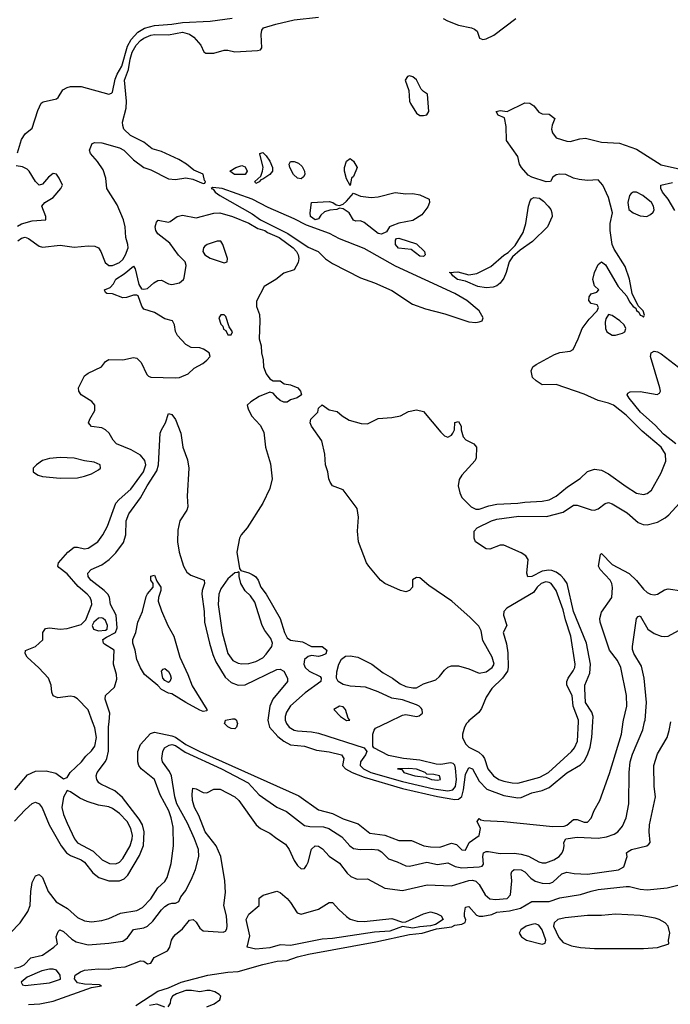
# Model space of a CAD drawing. Header units: inches. Extents: x 1603819 to 1745079, y 385938 to 533966.
# Tile 326 of 561: x 1720859 to 1724583, y 438384 to 444016. Entities that reach past the tile are written whole.
import ezdxf

# ---------------------------------------------------------------- set-up
doc = ezdxf.new("R2010")
doc.units = ezdxf.units.IN
doc.header["$MEASUREMENT"] = 0
doc.layers.add('B7423', color=7, linetype='Continuous')
doc.layers.add('B7424', color=7, linetype='Continuous')

msp = doc.modelspace()

# ---------------------------------------------------------------- linework, layer by layer
at = {"layer": 'B7423', "color": 5}
for points, elevation in [([(1720803.5, 438790), (1720860.9, 438850), (1720905.6, 438914.4), (1720918.5, 438950), (1720922.2, 439030), (1720930, 439080.4), (1720950, 439118.5), (1720970, 439125.5), (1720989.4, 439109.4), (1721021.5, 439030), (1721067.8, 438970), (1721132.5, 438932.5), (1721190, 438879.8), (1721230, 438861.6), (1721270, 438855.9), (1721330, 438862.7), (1721370, 438875.3), (1721435.5, 438904.5), (1721530, 438920.1), (1721562.1, 438937.9), (1721610, 438987.8), (1721650, 439049.3), (1721690, 439085.7), (1721703.6, 439110), (1721725.6, 439190), (1721739.7, 439290), (1721738, 439398), (1721726.8, 439450), (1721712.1, 439490), (1721662.9, 439582.9), (1721630.5, 439670), (1721553.6, 439730), (1721540.9, 439750), (1721535.6, 439770), (1721536.1, 439830), (1721550, 439869.3), (1721607.2, 439932.8), (1721630, 439941.1), (1721730, 439919.2), (1721750, 439911), (1721810, 439870.3), (1721891, 439830), (1722456.6, 439576.6), (1722570, 439497), (1722650, 439474.6), (1722710, 439445.5), (1722795.6, 439415.6), (1722863.3, 439363.3), (1722950, 439350.5), (1723030, 439320.1), (1723100.9, 439320.9), (1723173, 439290), (1723210, 439284.4), (1723263.7, 439283.7), (1723330, 439306.2), (1723358.5, 439298.5), (1723390, 439267.9), (1723410, 439266.4), (1723432.4, 439310), (1723489.4, 439350), (1723496, 439390), (1723477.2, 439430), (1723490, 439446), (1723498.5, 439438.5), (1723515.5, 439435.5), (1723629.9, 439430.1), (1723910, 439400.2), (1723976.5, 439403.5), (1723991.1, 439408.9), (1724030, 439440.1), (1724050, 439441), (1724090, 439426), (1724110, 439425.8), (1724130, 439448.8), (1724147.8, 439492.2), (1724179.4, 439550), (1724235.2, 439704.8), (1724303.6, 439930), (1724314.2, 440000)], 380), ([(1720828.7, 439431.3), (1720890, 439497.2), (1720930, 439532.2), (1720950, 439539.7), (1720970, 439531.4), (1720987.6, 439507.6), (1721027.1, 439410), (1721095.5, 439290), (1721127.7, 439250), (1721150, 439235.9), (1721211.3, 439210), (1721230, 439196.8), (1721276.7, 439136.7), (1721312.4, 439110), (1721370, 439091), (1721430, 439089.6), (1721457.6, 439102.4), (1721478.3, 439121.7), (1721544.3, 439235.7), (1721567.3, 439292.7), (1721572.2, 439370), (1721561.8, 439410), (1721542.8, 439442.8), (1721447.1, 439567.1), (1721404.4, 439604.4), (1721322.6, 439642.6), (1721311.2, 439651.2), (1721299.6, 439670), (1721297.1, 439690), (1721302.3, 439710), (1721350, 439772), (1721358.6, 439790), (1721367.4, 439832.6), (1721368.1, 439971.9), (1721370.4, 440000)], 420), ([(1720830, 438591.2), (1720862.2, 438597.8), (1720883.9, 438610), (1720923.6, 438650), (1720990, 438664.6), (1721055.1, 438710), (1721075.6, 438730), (1721067.3, 438770), (1721080.1, 438799.9), (1721089.6, 438810.4), (1721110, 438801.3), (1721156.9, 438756.9), (1721182.1, 438742.1), (1721250, 438725.1), (1721370, 438732.8), (1721450, 438745.5), (1721476.2, 438763.8), (1721510, 438811.1), (1721570, 438821.2), (1721590, 438830.2), (1721620.5, 438859.5), (1721670, 438924.1), (1721690, 438943.5), (1721710, 438956.9), (1721730, 438963.1), (1721750, 438961.6), (1721770, 438972.7), (1721782.2, 438997.8), (1721810, 439035.6), (1721846.6, 439110), (1721864.4, 439155.6), (1721884.7, 439230), (1721882.6, 439270), (1721860.5, 439330), (1721820.3, 439420.3), (1721757.5, 439530), (1721746.5, 439570), (1721728.2, 439690), (1721716.4, 439716.4), (1721677.3, 439770), (1721673.5, 439790), (1721678, 439830), (1721687.1, 439850), (1721714, 439866), (1721730, 439870.4), (1721750, 439864.2), (1721805.7, 439825.7), (1722013.6, 439730), (1722167.2, 439650), (1722230, 439582.7), (1722331.2, 439511.2), (1722386.9, 439486.9), (1722490, 439406.6), (1722520.5, 439400.5), (1722598.7, 439398.7), (1722629.1, 439390), (1722702.6, 439342.6), (1722747.9, 439290), (1722770, 439275.4), (1722808.6, 439268.6), (1722871.8, 439271.8), (1722910, 439268.1), (1722930, 439255.5), (1722970, 439215.9), (1723019.4, 439199.4), (1723070, 439175.2), (1723090, 439174), (1723190, 439197.5), (1723250, 439183.8), (1723310, 439193.3), (1723352, 439172), (1723390, 439164.1), (1723489.9, 439170.1), (1723505.6, 439174.4), (1723513.5, 439186.5), (1723510.4, 439230), (1723513.7, 439250), (1723530, 439258.2), (1723541.6, 439258.4), (1723610, 439246.5), (1723690, 439247.9), (1723730, 439243.4), (1723771.9, 439231.9), (1723830, 439199.1), (1723850, 439192.6), (1723870, 439192.8), (1723915.8, 439210), (1723947.6, 439230), (1723963.6, 439250), (1723971.2, 439268.8), (1723975.6, 439290), (1723973.3, 439310), (1723986, 439330), (1724050, 439339.1), (1724170, 439335.1), (1724217.5, 439342.5), (1724262.7, 439357.3), (1724283, 439370), (1724310, 439403.1), (1724330, 439450.7), (1724345.8, 439530), (1724347.1, 439710), (1724354, 439770), (1724365.9, 439814.1), (1724426.4, 439953.6), (1724436.4, 440000)], 360), ([(1720831.8, 439610), (1720903.8, 439696.2), (1720950, 439718.2), (1721010, 439719.2), (1721065.6, 439705.6), (1721110, 439673), (1721130, 439680.7), (1721148, 439710), (1721211.8, 439770), (1721236.6, 439803.4), (1721270, 439833.1), (1721290, 439860.3), (1721298.5, 439910), (1721290, 439965.6), (1721276.6, 440000)], 440), ([(1720910, 438382.1), (1720973.4, 438386.6), (1721050, 438402.3), (1721270, 438479.3), (1721328, 438490), (1721315.5, 438495.5), (1721230, 438498.7), (1721190, 438507.4), (1721172.4, 438530), (1721177.4, 438550), (1721207.3, 438570), (1721230, 438579.1), (1721310, 438586.6), (1721370, 438585.8), (1721415.3, 438595.3), (1721462, 438598), (1721550, 438632.4), (1721570, 438630.5), (1721590, 438614.8), (1721610, 438618.8), (1721629.2, 438650.8), (1721704.3, 438690), (1721717.5, 438710), (1721728.1, 438750), (1721739.1, 438770), (1721750, 438784.2), (1721790, 438816.2), (1721830, 438865), (1721852, 438870), (1721870, 438853.4), (1721890, 438818.9), (1721910, 438804.7), (1722022.9, 438797.1), (1722037.5, 438802.5), (1722045.1, 438814.9), (1722047.2, 438832.8), (1722043.4, 438890), (1722028.2, 438950), (1722036.4, 439023.6), (1722034, 439090), (1722009.9, 439230), (1721984.2, 439290), (1721920.4, 439370), (1721884.4, 439464.4), (1721860.5, 439510), (1721847.8, 439550), (1721845.6, 439585.6), (1721850, 439621), (1721870, 439617.1), (1721910, 439596.4), (1721930, 439594.4), (1721970, 439615.3), (1722006, 439614), (1722090.3, 439570), (1722114, 439550), (1722213.4, 439410), (1722237.4, 439390), (1722290, 439363.8), (1722330, 439331.4), (1722380, 439300), (1722400.7, 439270), (1722430, 439206.7), (1722450, 439177), (1722470, 439159.5), (1722490, 439161.6), (1722501.2, 439178.8), (1722510, 439196.3), (1722530, 439271.8), (1722550, 439290.2), (1722570, 439289.2), (1722593.2, 439273.2), (1722631, 439231), (1722690.5, 439190.5), (1722733.9, 439133.9), (1722754.8, 439114.8), (1722790, 439100.2), (1722850, 439100.9), (1722950, 439047.6), (1723050, 439034.6), (1723191.9, 439068.1), (1723330, 439060.8), (1723430, 439092.2), (1723450, 439094.2), (1723470, 439088.8), (1723488.8, 439070), (1723522.7, 439010), (1723550, 438987.4), (1723583.5, 438983.5), (1723650, 438988.4), (1723668.2, 439010), (1723676.5, 439090), (1723672.2, 439130), (1723676.2, 439143.8), (1723690, 439154.9), (1723730, 439153.7), (1723750, 439141.6), (1723784.9, 439104.9), (1723810, 439088.7), (1723850, 439076.1), (1723890, 439074.1), (1723910, 439081.7), (1723961.5, 439130), (1723990, 439139), (1724032.2, 439132.2), (1724110, 439128.9), (1724287.4, 439152.6), (1724316.9, 439170), (1724336.9, 439230), (1724331.5, 439250), (1724341.3, 439258.7), (1724360.9, 439270), (1724449.6, 439290), (1724460.4, 439299.6), (1724467.7, 439310), (1724461.7, 439370), (1724464.2, 439410), (1724497.8, 439570), (1724489.9, 439630.1), (1724489.2, 439750.8), (1724510, 439816.4), (1724564.8, 439910), (1724577.2, 439950), (1724585.7, 440000)], 340), ([(1722102.8, 440000), (1722105.4, 439990), (1722100.1, 439970), (1722090, 439960.4), (1722070, 439961.6), (1722050, 439970.6), (1722031.2, 439990), (1722034.3, 440000)], 380), ([(1722281.4, 440000), (1722288.9, 439970), (1722336.2, 439916.2), (1722370, 439889.1), (1722410, 439868), (1722490, 439860.8), (1722557.3, 439837.3), (1722630, 439828.9), (1722700.3, 439810), (1722715.3, 439790), (1722707.6, 439750), (1722723.6, 439730), (1722761.8, 439710), (1722830, 439683.8), (1723050, 439618.3), (1723250, 439572.4), (1723350, 439556.3), (1723370, 439557.9), (1723390, 439572.8), (1723399.8, 439610), (1723410, 439697.6), (1723430, 439738.7), (1723450, 439730.8), (1723490, 439660.1), (1723533.8, 439613.8), (1723630, 439577.5), (1723710, 439565), (1723730, 439567.5), (1723790, 439593.3), (1723850, 439607.2), (1723890, 439623.8), (1723990, 439707.9), (1724070, 439753.5), (1724090, 439774.3), (1724109.3, 439810.7), (1724124.5, 439855.5), (1724134.7, 439910), (1724139.5, 440000)], 420), ([(1722383, 440000), (1722386.6, 439990), (1722402.3, 439970), (1722430, 439952.5), (1722450, 439947.4), (1722530, 439942.6), (1722570, 439934.1), (1722830.3, 439850), (1722846.7, 439830), (1722838.2, 439810), (1722810.1, 439770), (1722807, 439750), (1722826.6, 439730), (1722868.9, 439710), (1723050, 439659), (1723230, 439616.2), (1723310, 439604.1), (1723337.5, 439610), (1723352.8, 439630), (1723358.6, 439670), (1723354.1, 439734.1), (1723350, 439752), (1723340.4, 439760.4), (1723324.6, 439764.6), (1723270, 439755.4), (1723242.9, 439757.1), (1723150, 439779.7), (1723056.2, 439790), (1722970, 439807.3), (1722886, 439850), (1722881, 439861), (1722881, 439930), (1722887.6, 439952.4), (1722896.3, 439963.7), (1722972.4, 440000)], 440), ([(1723425.6, 440000), (1723417.5, 439990), (1723405.1, 439970), (1723393.7, 439930), (1723393, 439910), (1723410, 439874.3), (1723430, 439854.7), (1723486.9, 439826.9), (1723508, 439808), (1723519, 439790), (1723538.8, 439730), (1723571.5, 439690), (1723601.6, 439670), (1723630, 439659.9), (1723677.3, 439650), (1723710, 439648.9), (1723836, 439684), (1723886.5, 439710), (1724017.9, 439830), (1724034.5, 439850), (1724051.9, 439890), (1724057.2, 440000)], 440), ([(1721522.9, 438377.1), (1721650, 438459.8), (1721710, 438479), (1721782.4, 438510), (1721935.1, 438550), (1722050, 438568.6), (1722110, 438571.6), (1722250, 438611.4), (1722332.7, 438630), (1722390, 438635.1), (1722450, 438656.4), (1722512, 438670), (1722898.4, 438741.6), (1723090, 438783.2), (1723162, 438790), (1723244.5, 438815.5), (1723332.3, 438827.7), (1723350, 438836), (1723390, 438842), (1723408.4, 438851.6), (1723413.6, 438866.4), (1723406, 438886), (1723405.1, 438905.1), (1723410, 438938.8), (1723418, 438942), (1723430, 438943.8), (1723474.4, 438894.4), (1723490, 438887.3), (1723510, 438887.7), (1723562, 438898), (1723590, 438911.6), (1723662.3, 438917.7), (1723726.5, 438933.5), (1723790, 438971.1), (1723890, 438972.3), (1723950, 438992.3), (1724070, 439011.3), (1724130, 439032), (1724170, 439039.9), (1724330, 439058.3), (1724350, 439057.6), (1724410, 439041.7), (1724450, 439039.5), (1724566, 439050), (1724640.9, 439070)], 320), ([(1721930, 438369.4), (1721973, 438387), (1722005.3, 438410), (1722009.8, 438430), (1722000.2, 438440.2), (1721975.8, 438455.8), (1721950, 438463.4), (1721930, 438463.7), (1721890, 438455.1), (1721843.3, 438463.3), (1721810, 438462.7), (1721755.9, 438444.1), (1721732.9, 438430), (1721721.7, 438410), (1721719.6, 438390), (1721706.8, 438370)], 320), ([(1721690, 438367.5), (1721644.5, 438384.5), (1721602.6, 438377.4)], 320)]:
    msp.add_lwpolyline(points, dxfattribs=dict(at, elevation=elevation))
for points, elevation in [([(1723087.2, 439732.8), (1723021, 439730), (1723047.1, 439727.1), (1723057.3, 439710), (1723121.1, 439690), (1723183.3, 439683.3), (1723217.1, 439670), (1723250, 439666.6), (1723267.3, 439670), (1723262, 439690), (1723230, 439699.2), (1723190, 439701.2), (1723179.2, 439710), (1723130, 439728.7)], 460), ([(1721130, 439606), (1721110, 439569.3), (1721100.9, 439510), (1721110, 439470.4), (1721130, 439420.4), (1721172.9, 439330), (1721190, 439308), (1721279.1, 439259.1), (1721331.5, 439210), (1721373.4, 439190), (1721410, 439186.9), (1721430, 439196.5), (1721450, 439218.2), (1721490.4, 439290), (1721503.2, 439330), (1721504.4, 439350), (1721495.3, 439390), (1721473.4, 439430), (1721430, 439474.4), (1721390, 439504.2), (1721370, 439513.3), (1721310, 439523.6), (1721244.3, 439544.3), (1721202.8, 439562.8), (1721150, 439598.7)], 440), ([(1722470, 438899.5), (1722570, 438928.8), (1722630, 438966.7), (1722646.6, 438966.6), (1722650, 438966.4), (1722685.6, 438925.6), (1722730, 438886), (1722751.5, 438871.5), (1722790, 438859.6), (1722830, 438856.9), (1722990, 438875.6), (1723050, 438853.7), (1723070, 438856.5), (1723170, 438901.8), (1723210, 438912.3), (1723243.9, 438903.9), (1723270.7, 438890), (1723282.8, 438870), (1723239.9, 438840.1), (1723210, 438832.6), (1723150, 438827.8), (1723110, 438818.9), (1723050, 438829.7), (1722976.8, 438803.2), (1722890, 438797.3), (1722650, 438760.2), (1722590, 438755.8), (1722410, 438720.1), (1722350, 438723.6), (1722290, 438707.8), (1722210, 438698.7), (1722160.5, 438710), (1722175.4, 438775.4), (1722156.2, 438870), (1722170, 438898.8), (1722229.2, 438950), (1722230, 438990.8), (1722251.9, 439008.1), (1722330, 439030.6), (1722350, 439023.1), (1722390, 438988.9), (1722410, 438967.2), (1722447.8, 438907.8)], 320), ([(1724270, 438899.2), (1724190, 438891.2), (1724110, 438891.4), (1723980.8, 438879.2), (1723939.5, 438870), (1723918.9, 438850), (1723915.4, 438830), (1723945.4, 438765.4), (1723970, 438737.4), (1724017.5, 438717.5), (1724068.3, 438708.3), (1724150, 438704), (1724430, 438702.3), (1724510, 438708.1), (1724574, 438730), (1724573.2, 438750), (1724580.9, 438790), (1724571.6, 438830), (1724553.3, 438850), (1724519.6, 438870), (1724496.7, 438876.7), (1724410, 438892.6)], 320), ([(1723810, 438843.6), (1723790, 438840.7), (1723758, 438830), (1723726.8, 438810), (1723717.3, 438790), (1723730.7, 438770), (1723760.7, 438750), (1723850, 438727.5), (1723867.2, 438732.8), (1723871.3, 438750), (1723850, 438809.4), (1723830, 438836.3)], 320), ([(1721050, 438585.5), (1721030, 438585.3), (1720985, 438575), (1720901.2, 438538.8), (1720867.1, 438510), (1720875.9, 438495.9), (1720890.9, 438490.9), (1721030, 438506.8), (1721093.1, 438526.9), (1721090.2, 438550.2), (1721070, 438578.6)], 360)]:
    msp.add_lwpolyline(points, close=True, dxfattribs=dict(at, elevation=elevation))
at = {"layer": 'B7424', "color": 5}
for points, elevation in [([(1720846.6, 443253.4), (1720869.8, 443330), (1720890, 443362.6), (1720930, 443395.5), (1720963.5, 443496.5), (1720982, 443538), (1720993.3, 443546.7), (1721070, 443562.6), (1721078.7, 443570), (1721105.3, 443614.7), (1721130, 443628.7), (1721150, 443633.4), (1721210, 443632.8), (1721369.5, 443590.5), (1721385.1, 443594.9), (1721390, 443601), (1721404.9, 443675.1), (1721416, 443704), (1721443.3, 443750), (1721475.5, 443864.5), (1721497.2, 443902.8), (1721535.5, 443944.5), (1721572.8, 443967.2), (1721630, 443982.2), (1721729.3, 443989.3), (1721790, 444000.4), (1721950, 444007.8), (1722074.8, 444025.2)], 480), ([(1720848.1, 442750), (1720870, 442766.3), (1720890, 442772.4), (1720910, 442764.8), (1720970, 442720.2), (1720990, 442714.2), (1721090, 442725.7), (1721170, 442715.4), (1721250, 442722), (1721290, 442719.9), (1721310.2, 442710), (1721323.7, 442690), (1721347.4, 442627.4), (1721370.1, 442610.1), (1721390, 442609), (1721430, 442626.6), (1721450, 442644.7), (1721465.5, 442670), (1721479.7, 442710), (1721478.5, 442730), (1721466.3, 442770), (1721463.4, 442830), (1721453.3, 442870), (1721416.1, 442956.1), (1721356.9, 443050), (1721352.2, 443110), (1721337.7, 443157.7), (1721305, 443205), (1721265.2, 443250), (1721259, 443270), (1721273.2, 443306.8), (1721290, 443312.7), (1721328.4, 443311.6), (1721430, 443283.5), (1721454.6, 443270), (1721510, 443214.9), (1721570, 443170.5), (1721610, 443156.4), (1721710, 443105.7), (1721750, 443102), (1721810, 443112), (1721850, 443102.6), (1721910, 443078), (1721919.6, 443080.4), (1721922, 443090), (1721916.2, 443096.2), (1721910, 443132.7), (1721855.5, 443155.5), (1721814.3, 443190), (1721770, 443216.7), (1721670, 443261.5), (1721616.7, 443276.7), (1721570, 443314.7), (1721492.8, 443352.8), (1721455.9, 443390), (1721448.7, 443410), (1721448.3, 443430), (1721467.7, 443510), (1721469.6, 443550), (1721459.5, 443670), (1721482.5, 443730), (1721491.4, 443790), (1721503.3, 443830), (1721526.4, 443870), (1721550, 443896.2), (1721570, 443910.5), (1721610, 443926.4), (1721630, 443930), (1721710, 443928.6), (1721790, 443943.7), (1721830, 443933.6), (1721855.4, 443915.4), (1721895.8, 443870), (1721912.7, 443832.7), (1721924.5, 443824.5), (1721970, 443824.5), (1722030, 443840.6), (1722050, 443840.9), (1722090, 443831), (1722221.1, 443838.9), (1722236.8, 443843.2), (1722245.6, 443854.4), (1722240.4, 443930), (1722244.4, 443955.6), (1722255.1, 443970), (1722324.7, 443990), (1722430, 444014.1), (1722570, 444031)], 460), ([(1723282.7, 444022.7), (1723308.2, 444008.2), (1723370, 443984), (1723444.7, 443970), (1723461.7, 443961.7), (1723477.3, 443950), (1723491, 443910), (1723510, 443901.6), (1723530, 443906), (1723573, 443927), (1723698.4, 444021.6)], 460), ([(1722972.4, 440000), (1723050, 440037.1), (1723070, 440041.6), (1723130, 440030.5), (1723145.1, 440034.9), (1723165.2, 440050), (1723162.7, 440070), (1723157.2, 440077.2), (1723145.2, 440090), (1723130, 440097.6), (1723050, 440125.1), (1722990, 440134.5), (1722911.2, 440171.2), (1722838.3, 440198.3), (1722750, 440203.1), (1722710, 440214), (1722682.7, 440230), (1722672.7, 440250), (1722674.8, 440285.2), (1722686, 440330), (1722701.7, 440358.3), (1722724.5, 440375.5), (1722750, 440376.9), (1722794.8, 440370), (1722875.3, 440330), (1722939.7, 440279.7), (1722993.1, 440250), (1723036.5, 440216.5), (1723070, 440201.5), (1723110, 440193.2), (1723130, 440194.7), (1723170, 440216.5), (1723240.4, 440239.6), (1723261.9, 440258.1), (1723290, 440295.3), (1723310, 440312.4), (1723330, 440320.5), (1723370, 440319.1), (1723430, 440303), (1723490, 440277.3), (1723530, 440286), (1723563.7, 440310), (1723574, 440330), (1723564.2, 440370), (1723510, 440465.2), (1723500.1, 440520.1), (1723486.5, 440546.5), (1723437.2, 440597.2), (1723333.3, 440690), (1723200.3, 440780.3), (1723150, 440822.7), (1723130, 440826), (1723108, 440812), (1723107.7, 440770), (1723090.8, 440750), (1723070, 440743.5), (1723038, 440750), (1722949.7, 440790), (1722925.1, 440810), (1722857.4, 440890), (1722843.5, 440910), (1722797.4, 441030), (1722792.1, 441090), (1722799.3, 441170), (1722790, 441219.3), (1722710, 441326.6), (1722650, 441349.4), (1722635.6, 441370), (1722628.4, 441390), (1722623.6, 441430), (1722610, 441468.7), (1722605.1, 441530), (1722587.6, 441607.6), (1722528.6, 441690), (1722522, 441710), (1722525.1, 441730), (1722565.2, 441770), (1722570, 441794), (1722590, 441812), (1722630, 441784.7), (1722675.3, 441775.3), (1722704.7, 441750), (1722745.1, 441725.1), (1722814.5, 441705.5), (1722850, 441704.9), (1722910, 441735.5), (1722990, 441740.5), (1723038, 441750), (1723085.4, 441774.6), (1723130, 441784.9), (1723170, 441774.8), (1723270, 441655.5), (1723290, 441635.5), (1723310, 441628.5), (1723330, 441639.1), (1723338.4, 441650), (1723347.3, 441670), (1723350, 441711.3), (1723370, 441718), (1723386, 441690), (1723386.8, 441670), (1723397.6, 441630), (1723412.8, 441612.8), (1723458, 441590), (1723474.4, 441570), (1723472, 441510), (1723465.8, 441494.2), (1723390.3, 441409.7), (1723374.9, 441385.1), (1723369.1, 441350), (1723378.4, 441310), (1723390, 441283.6), (1723443.5, 441230), (1723470, 441215.2), (1723490, 441216.3), (1723545, 441235), (1723590, 441244.3), (1723710, 441250.1), (1723750, 441256.8), (1723850, 441261.6), (1723890, 441268.7), (1723930, 441289.6), (1723995.4, 441344.6), (1724067.8, 441392.2), (1724110, 441431.8), (1724150, 441444), (1724190, 441438.4), (1724230, 441418.3), (1724330, 441345), (1724390, 441307.8), (1724430, 441300.7), (1724450, 441306.5), (1724474.6, 441325.4), (1724530, 441423.8), (1724557.8, 441490), (1724555.6, 441530), (1724530.5, 441570), (1724422.6, 441662.6), (1724330, 441753), (1724258, 441810), (1724230, 441822.4), (1724170, 441837.6), (1724090, 441874.5), (1723930, 441928.2), (1723850, 441928), (1723815.1, 441950), (1723795.1, 441970), (1723786.8, 442006.8), (1723796, 442030), (1723815.8, 442044.2), (1723919.7, 442100.3), (1723950, 442111.7), (1724010, 442119.5), (1724026.6, 442130), (1724056.2, 442190), (1724079.1, 442250), (1724117.8, 442302.2), (1724163.7, 442350), (1724172.7, 442370), (1724164.7, 442384.7), (1724130, 442392.7), (1724117, 442410), (1724118.4, 442430), (1724130, 442447.3), (1724163.1, 442456.9), (1724174, 442470), (1724150, 442494), (1724139.7, 442530), (1724149.7, 442570.3), (1724170, 442616), (1724188.7, 442630), (1724212.7, 442612.7), (1724285.5, 442490), (1724333.7, 442433.7), (1724350, 442401), (1724370, 442376), (1724385.2, 442365.2), (1724390, 442352), (1724402.8, 442342.8), (1724410, 442324.7), (1724422, 442322), (1724430, 442314), (1724435.3, 442324.7), (1724428, 442350), (1724399, 442379), (1724364, 442450), (1724349.3, 442530.7), (1724324.2, 442604.2), (1724262.2, 442702.2), (1724249.8, 442729.8), (1724238.7, 442810), (1724238.4, 442850), (1724252.7, 442910), (1724230, 442999), (1724197.2, 443070), (1724170, 443099), (1724110, 443096), (1724062, 443102), (1724029.2, 443109.2), (1723986, 443130), (1723950, 443132.7), (1723930, 443129), (1723910, 443114), (1723898, 443090), (1723872.7, 443087.3), (1723790, 443115), (1723770, 443127.1), (1723731.1, 443170), (1723719.7, 443190), (1723710, 443233.2), (1723645.3, 443325.3), (1723644.2, 443404.2), (1723633.6, 443453.6), (1723598, 443470), (1723586, 443490), (1723610, 443496), (1723650, 443491), (1723750, 443541), (1723778.8, 443538.8), (1723802.5, 443522.5), (1723830, 443486), (1723850, 443478), (1723890, 443476), (1723922, 443450), (1723907.3, 443412.7), (1723904, 443390), (1723908.1, 443368.1), (1723930, 443340.7), (1723990, 443321), (1724010, 443318.8), (1724065.4, 443334.6), (1724098, 443338), (1724190, 443314.8), (1724292, 443310), (1724390, 443275.6), (1724530, 443186.1), (1724710, 443146)], 440), ([(1720846.1, 442833.9), (1720870, 442848.7), (1720930, 442866), (1721008.4, 442871.6), (1721009, 442890), (1720985.2, 442950), (1721002, 442970), (1721050, 442998), (1721094.5, 443050), (1721103.7, 443070), (1721085.6, 443110), (1721070, 443131.8), (1721050, 443135.1), (1721024.3, 443115.7), (1720990, 443074.5), (1720970, 443069.4), (1720950, 443089.2), (1720913.3, 443150), (1720901.4, 443161.4), (1720874.3, 443174.3), (1720839.6, 443179.6)], 480), ([(1724610, 442924.9), (1724571.9, 442990), (1724539.1, 443030), (1724528.2, 443050), (1724529.6, 443070), (1724594.9, 443085.1)], 420), ([(1721276.6, 440000), (1721250, 440068.6), (1721190, 440130.8), (1721170, 440142), (1721150, 440146.6), (1721076.8, 440136.8), (1721050, 440147.8), (1721042, 440170), (1721038.5, 440210), (1721023, 440250), (1720968.8, 440308.8), (1720902, 440370), (1720889.6, 440390), (1720892.7, 440407.3), (1720949, 440430), (1720991.6, 440468.4), (1720992.3, 440510), (1721006.5, 440533.5), (1721030, 440537.6), (1721090, 440530.3), (1721130, 440534), (1721210, 440556.2), (1721237.7, 440582.3), (1721271.4, 440670), (1721270.5, 440690), (1721262.2, 440710), (1721245.9, 440730), (1721193.9, 440773.9), (1721130, 440846.5), (1721082.8, 440882.8), (1721076.5, 440890), (1721080.2, 440910), (1721134, 440970), (1721170, 440998.2), (1721190, 440999.4), (1721230, 440989.5), (1721250, 440993.5), (1721305.3, 441030), (1721335.6, 441070), (1721361.4, 441118.6), (1721409.2, 441250.8), (1721427.8, 441272.2), (1721495.5, 441330), (1721568, 441430), (1721581.9, 441470), (1721575.1, 441495.1), (1721550, 441524.4), (1721496.1, 441556.1), (1721413.6, 441590), (1721394, 441610), (1721371.3, 441650), (1721349.6, 441670), (1721330, 441680.4), (1721269.7, 441689.7), (1721259.6, 441699.6), (1721252.3, 441710), (1721259.5, 441730), (1721290, 441781), (1721289.7, 441810), (1721272.3, 441832.3), (1721209.9, 441869.9), (1721197.2, 441890), (1721196, 441910), (1721230, 441978.4), (1721250, 441993.1), (1721327, 442030), (1721350, 442060.7), (1721368.3, 442071.7), (1721449.8, 442070.2), (1721510, 442084.4), (1721530, 442080.3), (1721554.7, 442054.7), (1721586.5, 441986.5), (1721596.5, 441976.5), (1721610.3, 441970.3), (1721750, 441967), (1721774.3, 441970), (1721823.1, 441990), (1721857.6, 442022.4), (1721907.6, 442050), (1721930, 442067.7), (1721948.5, 442090), (1721943.6, 442110), (1721910.9, 442130.9), (1721890, 442138), (1721841.3, 442141.3), (1721810, 442158), (1721762, 442210), (1721751.5, 442231.5), (1721744.5, 442270), (1721733.1, 442293.1), (1721690, 442304.5), (1721630, 442340.5), (1721570, 442359.6), (1721557.6, 442377.6), (1721536.6, 442436.6), (1721530, 442440.7), (1721510, 442439.7), (1721470, 442426), (1721450, 442425.5), (1721390, 442447.2), (1721358, 442450), (1721350, 442455.3), (1721343.7, 442470), (1721376.9, 442483.1), (1721396.1, 442503.9), (1721410, 442530.7), (1721457.9, 442562.1), (1721510, 442606), (1721519.6, 442590), (1721541.8, 442501.8), (1721556.7, 442476.7), (1721570, 442473.7), (1721590, 442478.3), (1721626, 442510), (1721650, 442523.1), (1721670, 442524.9), (1721710, 442504.4), (1721730, 442501.3), (1721773.2, 442510), (1721797.2, 442530), (1721800.2, 442539.8), (1721811.8, 442610), (1721807, 442630), (1721768.6, 442668.6), (1721718.2, 442738.2), (1721650, 442791.5), (1721638.7, 442810), (1721634.5, 442830), (1721642.3, 442857.7), (1721651.5, 442868.5), (1721710, 442858), (1721719.5, 442860.5), (1721760.7, 442890), (1721790, 442898), (1721870, 442882.6), (1721970, 442909.1), (1722004.7, 442910), (1722078, 442890), (1722170, 442852.1), (1722221.7, 442821.7), (1722262.8, 442810), (1722278.3, 442798.3), (1722344.9, 442770), (1722424.7, 442710), (1722443.2, 442690), (1722453.2, 442670), (1722456.5, 442650), (1722452.6, 442627.4), (1722430, 442585.2), (1722370, 442566.3), (1722325.5, 442530), (1722258, 442490), (1722215.2, 442404.8), (1722215.2, 442375.2), (1722231, 442330), (1722234, 442294), (1722230.4, 442190.4), (1722241.6, 442150), (1722242.4, 442110), (1722252, 442070), (1722254.9, 442030), (1722270, 441991), (1722290, 441961), (1722310, 441950.8), (1722350, 441950.7), (1722373.7, 441933.7), (1722410, 441927.3), (1722451, 441910), (1722466, 441890), (1722472, 441870), (1722446.4, 441853.6), (1722410, 441842), (1722390, 441828), (1722371.3, 441828.7), (1722350, 441837.2), (1722334, 441850), (1722310, 441879), (1722290, 441885.2), (1722230, 441860.7), (1722182.8, 441830), (1722162, 441810), (1722166.8, 441790), (1722186.7, 441750), (1722235.6, 441695.6), (1722255.7, 441655.7), (1722265.1, 441570), (1722295, 441475), (1722303.6, 441390), (1722290, 441335.1), (1722250, 441249.6), (1722160.3, 441110), (1722126.5, 441070), (1722116.5, 441050), (1722102.4, 440970), (1722116.9, 440876.9), (1722124.7, 440864.7), (1722170, 440852.8), (1722190, 440841.5), (1722208.4, 440830), (1722224.9, 440810), (1722239.3, 440770), (1722270.2, 440730.2), (1722350.5, 440590), (1722374.9, 440510), (1722390, 440480.5), (1722410, 440467.2), (1722477.1, 440457.1), (1722530, 440431.3), (1722590, 440430.8), (1722618, 440410), (1722610.6, 440389.4), (1722590, 440379), (1722570, 440374), (1722530, 440379), (1722510, 440374), (1722490, 440356), (1722486.2, 440330), (1722492.9, 440310), (1722515.8, 440290), (1722578.2, 440258.2), (1722585.3, 440250), (1722583.1, 440230), (1722494, 440166), (1722408.7, 440091.3), (1722385.9, 440054.1), (1722378.8, 440030), (1722379.5, 440010), (1722383, 440000)], 440), ([(1724614.6, 441590), (1724544.4, 441644.4), (1724495.7, 441695.7), (1724413.2, 441770), (1724347.3, 441850), (1724335.8, 441870), (1724340.6, 441879.4), (1724352.5, 441887.5), (1724410, 441888.4), (1724507.3, 441872.7), (1724520.5, 441879.5), (1724526.9, 441890), (1724524.2, 441910), (1724469.2, 442090), (1724472.8, 442110), (1724490, 442120.2), (1724510, 442116.1), (1724530, 442104.3), (1724630, 442028.9)], 420), ([(1721370.4, 440000), (1721374.6, 440050), (1721349.1, 440130), (1721349.8, 440150.2), (1721401.3, 440198.7), (1721415.4, 440244.6), (1721413.2, 440270), (1721395.3, 440330), (1721399.7, 440410), (1721344.1, 440444.1), (1721338.4, 440450), (1721334.8, 440470), (1721355.2, 440484.8), (1721408.1, 440510), (1721417.2, 440537.2), (1721411.1, 440610), (1721379.6, 440670), (1721373.1, 440713.1), (1721363.2, 440730), (1721342.1, 440750), (1721265.9, 440810), (1721250.6, 440830), (1721249.8, 440850), (1721268.3, 440870), (1721330, 440898.1), (1721371.7, 440928.3), (1721410, 440966.5), (1721453.8, 441026.3), (1721465.7, 441070), (1721469.3, 441150), (1721482.9, 441190), (1721550, 441280.9), (1721588.8, 441350), (1721644.7, 441435.3), (1721652.6, 441470), (1721663.4, 441650), (1721670, 441670.2), (1721693.8, 441710), (1721710, 441764), (1721730, 441758.4), (1721750, 441728.7), (1721780.7, 441650), (1721792.8, 441570), (1721819, 441499), (1721826.4, 441450), (1721818, 441290), (1721822.2, 441230), (1721816.3, 441210), (1721776.4, 441150), (1721763.3, 441096.7), (1721762.5, 441030), (1721770.9, 440970.9), (1721796.8, 440890), (1721816.6, 440856.6), (1721838.8, 440838.8), (1721915.2, 440810), (1721917.4, 440790), (1721902.9, 440750), (1721900.6, 440730), (1721915.8, 440630), (1721916.8, 440570), (1721944.6, 440450), (1721965.4, 440385.4), (1721982.5, 440342.5), (1722034.5, 440254.5), (1722070, 440225.1), (1722110, 440208.7), (1722150, 440211.7), (1722330, 440299), (1722350, 440300.2), (1722370, 440288.8), (1722391, 440250), (1722391, 440230), (1722307.3, 440130), (1722291.7, 440090), (1722278.9, 440010), (1722281.4, 440000)], 420), ([(1724139.5, 440000), (1724141.1, 440030), (1724134.7, 440054.7), (1724097.5, 440110), (1724093.2, 440190), (1724093.8, 440210), (1724122.8, 440277.2), (1724125.9, 440330), (1724102.7, 440450), (1724028.5, 440630), (1723992.2, 440790), (1723976, 440816), (1723956, 440836), (1723930, 440855.6), (1723905.9, 440865.9), (1723888, 440868), (1723850, 440862), (1723790, 440830.6), (1723768.1, 440828.1), (1723761, 440850), (1723768.7, 440928.7), (1723756.9, 440950), (1723730, 440966.2), (1723630, 441009.9), (1723610, 441009.3), (1723550, 440987.2), (1723528.6, 440990), (1723468, 441030), (1723459.7, 441050), (1723461.3, 441090), (1723476.9, 441110), (1723559.7, 441150), (1723590, 441158.3), (1723715.4, 441175.4), (1723874.9, 441174.9), (1723970, 441198.4), (1724030, 441239), (1724050, 441239.5), (1724130, 441212.1), (1724150, 441211.2), (1724170, 441217.3), (1724210, 441249.1), (1724230, 441253.8), (1724250, 441246.3), (1724335.5, 441195.5), (1724399.8, 441139.8), (1724428.1, 441128.1), (1724450, 441126.8), (1724510, 441141.8), (1724553.4, 441166.6), (1724575.5, 441184.5), (1724636.1, 441250)], 420), ([(1724314.2, 440000), (1724315.7, 440010), (1724335.3, 440090), (1724331.5, 440150), (1724300.4, 440310), (1724280.2, 440350), (1724234.3, 440410), (1724181.8, 440570), (1724180.2, 440590), (1724190, 440626.7), (1724247.6, 440710), (1724252.1, 440767.9), (1724249.4, 440790), (1724239.2, 440810), (1724182.6, 440870), (1724172.3, 440890), (1724183.2, 440956.8), (1724190, 440961.8), (1724250, 440900.4), (1724348.6, 440848.6), (1724390, 440807.1), (1724430, 440757.8), (1724450, 440740.2), (1724470, 440730.2), (1724490, 440726.4), (1724510, 440729.1), (1724550, 440753.8), (1724570, 440760.3), (1724650, 440748.9)], 380), ([(1724057.2, 440000), (1724057.7, 440010), (1724026.5, 440090), (1724020.6, 440150), (1723991.6, 440210), (1723991, 440230), (1723997.7, 440250), (1724027.8, 440292.2), (1724036.1, 440310), (1724038.5, 440330), (1724014, 440490), (1723982.9, 440582.9), (1723970, 440640.3), (1723930.5, 440750.5), (1723901, 440790), (1723890, 440797.2), (1723870, 440800.4), (1723844.3, 440790), (1723822, 440770), (1723800.7, 440739.3), (1723648.2, 440650), (1723630.4, 440630), (1723628.8, 440608.8), (1723646.8, 440550), (1723626.8, 440510), (1723646.4, 440446.4), (1723653.5, 440393.5), (1723654.4, 440310), (1723650.8, 440290), (1723622.9, 440250), (1723561.1, 440190), (1723530, 440141.1), (1723503.3, 440076.7), (1723487.5, 440052.5), (1723430, 440005.3), (1723425.6, 440000)], 440), ([(1724436.4, 440000), (1724438.6, 440010), (1724446.2, 440110), (1724433.3, 440250), (1724417.4, 440317.4), (1724374, 440390), (1724367.3, 440412.7), (1724366.2, 440430), (1724390, 440591), (1724398.4, 440601.6), (1724410, 440606.4), (1724455.2, 440530), (1724490, 440505), (1724531.3, 440490), (1724550, 440487.1), (1724570, 440490.3), (1724630, 440521.7)], 360), ([(1722034.3, 440000), (1722037.4, 440010), (1722076.7, 440016.7), (1722090, 440016.2), (1722100.2, 440010), (1722102.8, 440000)], 380)]:
    msp.add_lwpolyline(points, dxfattribs=dict(at, elevation=elevation))
for points, elevation in [([(1723090, 443694), (1723078, 443690), (1723066, 443670), (1723085.8, 443610), (1723090.7, 443550), (1723095.9, 443535.9), (1723130, 443481), (1723150, 443467.3), (1723170, 443467.3), (1723190, 443471.3), (1723201.2, 443490), (1723194, 443590), (1723170, 443604), (1723158, 443618), (1723130, 443672.3), (1723110, 443689.4)], 460), ([(1722210, 443078), (1722204, 443090), (1722238.7, 443121.3), (1722248.3, 443150), (1722252.8, 443172.8), (1722233.6, 443246.4), (1722234, 443250), (1722250, 443256.4), (1722270, 443237), (1722290, 443207.3), (1722305.7, 443170), (1722306.4, 443150), (1722290.3, 443129.7), (1722250, 443102.7), (1722239.6, 443100.4), (1722230, 443089)], 440), ([(1722750, 443068), (1722730, 443106), (1722717.6, 443150), (1722717.6, 443170), (1722730, 443206), (1722750, 443221), (1722770, 443206.8), (1722790.8, 443170), (1722770, 443119), (1722758, 443110)], 440), ([(1722150, 443129.6), (1722088.7, 443130), (1722061.2, 443150), (1722096, 443170), (1722130, 443182), (1722150, 443174.9), (1722161.6, 443150)], 440), ([(1722470, 443105.6), (1722450, 443109.7), (1722425.7, 443130), (1722406, 443170), (1722401.2, 443190), (1722410, 443204.7), (1722430, 443204), (1722455.2, 443195.2), (1722476.2, 443176.2), (1722488.4, 443150), (1722490.4, 443130), (1722483.4, 443116.6)], 440), ([(1721964.6, 443055.4), (1721954.8, 443050), (1721966.2, 443046.2), (1721977.4, 443030), (1722004.7, 443010), (1722190, 442905.1), (1722236.6, 442870), (1722393.1, 442793.1), (1722510, 442714), (1722568.3, 442690), (1722610, 442646.9), (1722650, 442620.6), (1722810, 442538.8), (1722890, 442510.8), (1722990, 442466.5), (1723108.3, 442388.3), (1723181.9, 442361.9), (1723292.5, 442332.5), (1723430, 442288.2), (1723470, 442283.8), (1723490, 442286.7), (1723506.2, 442293.8), (1723512.8, 442310), (1723489.8, 442350), (1723418, 442410), (1723349.9, 442450), (1723010, 442606.5), (1722830, 442706), (1722690, 442761.4), (1722632.6, 442792.6), (1722500, 442840), (1722430, 442877.4), (1722281.6, 442941.6), (1722189, 442990), (1722018, 443050)], 460), ([(1723070, 443019.3), (1723110, 443021.6), (1723150, 443013), (1723202, 442990), (1723204.7, 442970), (1723194.4, 442945.6), (1723161.4, 442898.6), (1723110, 442867.6), (1723030, 442851.8), (1722990, 442837), (1722976, 442830), (1722958, 442802), (1722930, 442788.3), (1722910, 442793.3), (1722830, 442856), (1722810, 442864.5), (1722783.7, 442863.7), (1722770, 442868.7), (1722744.5, 442910), (1722710, 442933.2), (1722690, 442938), (1722674, 442930), (1722634.4, 442925.6), (1722603.4, 442916.6), (1722582.4, 442897.6), (1722570, 442877.2), (1722549.6, 442870), (1722523.5, 442890), (1722521.6, 442910), (1722529, 442970), (1722630, 442975.3), (1722650.8, 442970), (1722670, 442956.3), (1722690, 442953), (1722710, 442960.5), (1722730, 442977.6), (1722770, 443024), (1722810, 443005.5), (1722870, 442999.3), (1722910, 443001.6), (1723007.9, 443027.9)], 440), ([(1723530, 442482), (1723480.9, 442490), (1723410, 442520.4), (1723365.1, 442530), (1723337.6, 442550), (1723327.6, 442567.6), (1723318, 442570), (1723367, 442573), (1723430, 442555.8), (1723476, 442564), (1723555.4, 442604.6), (1723630, 442667.9), (1723655.7, 442684.3), (1723696, 442724), (1723740.8, 442799.2), (1723755.8, 442850), (1723770.8, 442950), (1723780.2, 442979.8), (1723788.1, 442991.9), (1723802.3, 442997.7), (1723833.9, 442993.9), (1723857.9, 442977.9), (1723884.2, 442950), (1723899.5, 442930), (1723905.5, 442910), (1723907.3, 442890), (1723881, 442830), (1723793.6, 442746.4), (1723723.2, 442696.8), (1723680, 442660), (1723660.2, 442630), (1723644.1, 442570), (1723630, 442536.9), (1723610, 442508), (1723590, 442492.6), (1723570, 442485.8)], 440), ([(1724370, 443029.6), (1724358.7, 443021.3), (1724350.4, 443010), (1724340.5, 442970), (1724346, 442930), (1724370, 442910.7), (1724410, 442893.4), (1724449.2, 442890.8), (1724470, 442901), (1724486, 442914), (1724491.7, 442928.3), (1724487.3, 442950), (1724474.7, 442970), (1724426.3, 443010), (1724390, 443028.3)], 440), ([(1723170, 442662), (1723150, 442662.9), (1723100.5, 442700.5), (1723028.2, 442708.2), (1723009.5, 442730), (1723010, 442754), (1723016.4, 442763.6), (1723030, 442766), (1723130, 442734), (1723177.1, 442690), (1723180.7, 442670)], 440), ([(1721988.7, 442748.7), (1721932, 442730), (1721918.8, 442721.2), (1721911, 442710), (1721906.8, 442690), (1721918, 442670), (1721950, 442650.8), (1722030, 442624.7), (1722046, 442630), (1722048, 442650), (1722022, 442730), (1722010, 442748)], 440), ([(1722030, 442328), (1722010, 442328), (1721998, 442310), (1722010, 442274), (1722022, 442262), (1722026.4, 442246.4), (1722038, 442238), (1722050, 442214), (1722070, 442214), (1722078, 442230), (1722058, 442258), (1722038, 442318)], 440), ([(1724230, 442329), (1724214.9, 442305.1), (1724210, 442286), (1724212, 442250), (1724220.3, 442230), (1724250, 442211.7), (1724270, 442210.3), (1724310, 442222.6), (1724323.7, 442230), (1724329.5, 442250), (1724319.5, 442270), (1724294, 442294), (1724250, 442324)], 440), ([(1721090, 441510.6), (1721030, 441505.4), (1720990, 441495.3), (1720954.6, 441470), (1720936.5, 441450), (1720937, 441430), (1720943.9, 441423.9), (1720963.8, 441410), (1720990, 441402.7), (1721090, 441392.7), (1721190, 441395.6), (1721230, 441404.6), (1721270, 441418.5), (1721310, 441441.5), (1721321.3, 441450), (1721318.7, 441470), (1721285.4, 441485.4), (1721230, 441492.5), (1721170, 441507.1)], 460), ([(1722110, 440858), (1722106.4, 440853.6), (1722090, 440852.3), (1722050, 440818), (1722010, 440761.3), (1721999.4, 440730), (1721995.9, 440670), (1722018.3, 440510), (1722050.6, 440390), (1722079.8, 440350), (1722110, 440334.4), (1722130, 440331.3), (1722170, 440333.2), (1722210, 440344.8), (1722250, 440365), (1722270, 440386), (1722301.7, 440430), (1722305.2, 440450), (1722296.7, 440476.7), (1722261.5, 440521.5), (1722247.1, 440550), (1722204.6, 440684.6), (1722179.4, 440719.4), (1722149.8, 440749.8), (1722125.4, 440790), (1722115.6, 440830), (1722115.3, 440855.3)], 440), ([(1721910, 440059.5), (1721890, 440066.3), (1721810, 440109.5), (1721730, 440159.6), (1721710, 440163.2), (1721670, 440184.1), (1721650, 440207.9), (1721572.5, 440270), (1721550, 440309), (1721530, 440356.8), (1721520.1, 440410), (1721506.9, 440450), (1721506.1, 440470), (1721523.9, 440510), (1721534.5, 440570), (1721562.2, 440630), (1721583.6, 440716.4), (1721590, 440730.9), (1721622.9, 440770), (1721623.1, 440790), (1721609.1, 440810), (1721610, 440833.7), (1721630, 440838.9), (1721644.1, 440804.1), (1721667.1, 440770), (1721667.8, 440750), (1721652.9, 440710), (1721650.7, 440690), (1721670, 440634.6), (1721707.6, 440550), (1721741.9, 440490), (1721776.3, 440370), (1721821.8, 440270), (1721845.5, 440205.5), (1721931.1, 440070), (1721930, 440062)], 380), ([(1721330, 440594.1), (1721310, 440592.2), (1721282.4, 440570), (1721274.3, 440550), (1721281.8, 440530), (1721310, 440519.7), (1721350, 440524.1), (1721359.5, 440530), (1721362, 440550), (1721350, 440579.9), (1721336.5, 440590)], 440), ([(1721710, 440224.7), (1721690, 440236.1), (1721678.5, 440250), (1721670.9, 440289.1), (1721679.3, 440300.7), (1721690, 440304.2), (1721710, 440286.9), (1721720.1, 440270), (1721726.3, 440250), (1721718.6, 440230)], 360), ([(1722690, 440089.7), (1722657.1, 440070), (1722694.9, 440030), (1722730, 440007.2), (1722748, 440010), (1722740.1, 440020.1), (1722723.5, 440070), (1722710, 440085.6)], 460)]:
    msp.add_lwpolyline(points, close=True, dxfattribs=dict(at, elevation=elevation))

doc.saveas('drawing.dxf')
